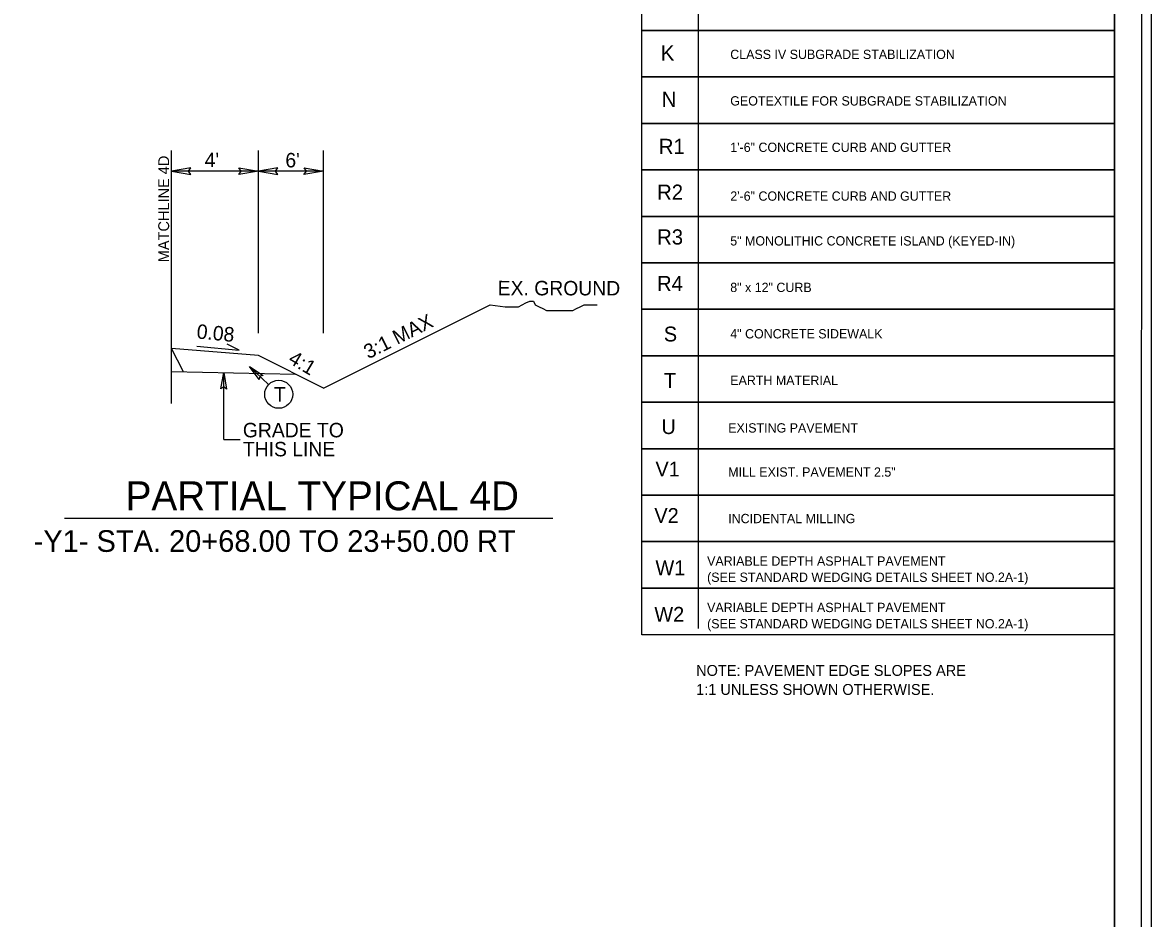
# Model space of a CAD drawing. Extents: x 2320980 to 2456309, y 595047 to 606177.
# Drawn here: x 2455941.7 to 2456045.5, y 596577.9 to 596660.3 of the extents above; entities that cross this region are included whole.
import ezdxf

# ---------------------------------------------------------------- set-up
doc = ezdxf.new("R2010")
doc.units = 0
for name, color, linetype in [('Matchline', 7, 'Continuous'), ('Matchline Text', 7, 'Continuous'), ('Old_Level_1', 7, 'Continuous'), ('Old_Level_2', 7, 'Continuous'), ('Old_Level_20', 7, 'Continuous'), ('Old_Level_21', 7, 'Continuous'), ('Old_Level_3', 7, 'Continuous'), ('Prop Dimension', 7, 'Continuous'), ('Prop Dimension Text', 7, 'Continuous'), ('Prop Pavement Schedule Description CELL', 7, 'Continuous'), ('Sheet Plan CELL', 7, 'Continuous'), ('Sheet Plot Border Inside CELL', 7, 'Continuous'), ('Sheet Plot Border Outside CELL', 7, 'Continuous'), ('Typical Pavement Slope CELL', 7, 'Continuous'), ('Typical Slope Point Local CELL', 7, 'Continuous'), ('Typical Terminator CELL', 7, 'Continuous')]:
    doc.layers.add(name, color=color, linetype=linetype)

msp = doc.modelspace()

# ---------------------------------------------------------------- linework, layer by layer
at = {"layer": 'Matchline'}
msp.add_line((2455955.37, 596625.29), (2455955.37, 596648.55), dxfattribs=at)
at = {"layer": 'Old_Level_21'}
for p, q in [((2455955.37, 596631.74), (2455955.37, 596648.55)), ((2455963.37, 596631.74), (2455963.37, 596648.55)), ((2455969.37, 596631.74), (2455969.37, 596648.55)), ((2455963.37, 596646.67), (2455955.37, 596646.67)), ((2455969.37, 596646.67), (2455963.37, 596646.67)), ((2455960.18, 596621.98), (2455961.69, 596621.98))]:
    msp.add_line(p, q, dxfattribs=at)
at = {"layer": 'Old_Level_3'}
msp.add_line((2455945.54, 596614.73), (2455990.46, 596614.73), dxfattribs=at)
at = {"layer": 'Prop Dimension'}
msp.add_line((2456003.83, 596698.09), (2456003.83, 596604.59), dxfattribs=at)
for points in [[(2455998.64, 596663.88), (2456042.11, 596663.88), (2456042.11, 596659.6), (2455998.64, 596659.6)], [(2455998.64, 596659.6), (2456042.11, 596659.6), (2456042.11, 596655.33), (2455998.64, 596655.33)], [(2455998.64, 596655.33), (2456042.11, 596655.33), (2456042.11, 596651.05), (2455998.64, 596651.05)], [(2455998.64, 596651.05), (2456042.11, 596651.05), (2456042.11, 596646.78), (2455998.64, 596646.78)], [(2455998.64, 596646.78), (2456042.11, 596646.78), (2456042.11, 596642.5), (2455998.64, 596642.5)], [(2455998.64, 596642.5), (2456042.11, 596642.5), (2456042.11, 596638.22), (2455998.64, 596638.22)], [(2455998.64, 596638.22), (2456042.11, 596638.22), (2456042.11, 596633.95), (2455998.64, 596633.95)], [(2455998.64, 596633.95), (2456042.11, 596633.95), (2456042.11, 596629.67), (2455998.64, 596629.67)], [(2455998.64, 596629.67), (2456042.11, 596629.67), (2456042.11, 596625.4), (2455998.64, 596625.4)], [(2455998.64, 596625.4), (2456042.11, 596625.4), (2456042.11, 596621.12), (2455998.64, 596621.12)], [(2455998.64, 596621.12), (2456042.11, 596621.12), (2456042.11, 596616.84), (2455998.64, 596616.84)], [(2455998.64, 596616.84), (2456042.11, 596616.84), (2456042.11, 596612.57), (2455998.64, 596612.57)], [(2455998.64, 596612.57), (2456042.11, 596612.57), (2456042.11, 596608.29), (2455998.64, 596608.29)], [(2455998.64, 596608.29), (2456042.11, 596608.29), (2456042.11, 596604.01), (2455998.64, 596604.01)]]:
    msp.add_lwpolyline(points, close=True, dxfattribs=at)
at = {"layer": 'Prop Dimension Text'}
for p, q in [((2455964.3, 596627.02), (2455962.55, 596628.7)), ((2455960.18, 596621.98), (2455960.18, 596628.12))]:
    msp.add_line(p, q, dxfattribs=at)
msp.add_lwpolyline([(2455957.7, 596630.56), (2455961.59, 596630.19), (2455960.49, 596630.75)], dxfattribs=at)
msp.add_circle((2455965.24, 596626.13), 1.29, dxfattribs=at)
at = {"layer": 'Prop Pavement Schedule Description CELL'}
msp.add_line((2455998.64, 596604.01), (2455998.64, 596604.01), dxfattribs=at)
at = {"layer": 'Sheet Plan CELL'}
for points in [[(2456042.11, 596737.08), (2455742.1, 596737.08), (2455742.1, 596527.08), (2456042.11, 596527.08)], [(2455742.1, 596527.08), (2455742.1, 596737.07), (2456002.1, 596737.08), (2456002.1, 596707.07), (2456042.11, 596707.06), (2456042.11, 596527.08)]]:
    msp.add_lwpolyline(points, close=True, dxfattribs=at)
at = {"layer": 'Sheet Plot Border Inside CELL'}
msp.add_lwpolyline([(2455711.41, 596526.57), (2456044.6, 596526.58), (2456044.61, 596737.57), (2455711.41, 596737.57)], close=True, dxfattribs=at)
at = {"layer": 'Sheet Plot Border Outside CELL'}
msp.add_lwpolyline([(2455708.81, 596522.57), (2456045.51, 596522.57), (2456045.51, 596741.57), (2455708.81, 596741.57)], close=True, dxfattribs=at)
at = {"layer": 'Typical Pavement Slope CELL'}
for p, q in [((2455963.37, 596629.69), (2455955.37, 596630.34)), ((2455956.48, 596628.19), (2455955.37, 596630.34)), ((2455955.37, 596628.22), (2455966.78, 596627.99))]:
    msp.add_line(p, q, dxfattribs=at)
at = {"layer": 'Typical Slope Point Local CELL'}
for q in [(2455984.7, 596634.36), (2455963.37, 596629.69)]:
    msp.add_line((2455969.37, 596626.69), q, dxfattribs=at)
msp.add_lwpolyline([(2455984.7, 596634.36), (2455986.08, 596634.19), (2455986.43, 596634.19), (2455986.95, 596634.19), (2455987.29, 596634.19), (2455987.64, 596634.36), (2455987.98, 596634.53), (2455988.33, 596634.71), (2455988.67, 596634.71), (2455988.84, 596634.36), (2455989.19, 596634.19), (2455989.53, 596634.01), (2455989.88, 596633.84), (2455990.22, 596633.84), (2455990.57, 596633.84), (2455990.91, 596633.84), (2455991.26, 596633.84), (2455991.6, 596633.84), (2455991.95, 596633.84), (2455992.29, 596633.84), (2455992.64, 596634.01), (2455992.98, 596634.19), (2455993.33, 596634.36), (2455993.85, 596634.36), (2455994.19, 596634.36), (2455994.54, 596634.36)], dxfattribs=at)
at = {"layer": 'Typical Terminator CELL'}
for points in [[(2455957.16, 596646.98), (2455955.37, 596646.67), (2455957.17, 596646.35), (2455956.94, 596646.67)], [(2455961.57, 596646.98), (2455963.37, 596646.67), (2455961.56, 596646.35), (2455961.79, 596646.67)], [(2455965.16, 596646.98), (2455963.37, 596646.67), (2455965.17, 596646.35), (2455964.94, 596646.67)], [(2455967.57, 596646.98), (2455969.37, 596646.67), (2455967.56, 596646.35), (2455967.79, 596646.67)], [(2455963.45, 596627.48), (2455962.55, 596628.7), (2455963.82, 596627.85), (2455963.5, 596627.79)], [(2455959.92, 596626.62), (2455960.18, 596628.12), (2455960.44, 596626.61), (2455960.18, 596626.81)]]:
    msp.add_lwpolyline(points, close=True, dxfattribs=at)

# ---------------------------------------------------------------- texts
at = {"layer": 'Matchline Text'}
msp.add_text('MATCHLINE 4D', height=1, rotation=90, dxfattribs=at).set_placement((2455955.16, 596638.28))
at = {"layer": 'Old_Level_1'}
msp.add_text('EX. GROUND', height=1.33, rotation=359.9103, dxfattribs=at).set_placement((2455985.38, 596635.24))
at = {"layer": 'Old_Level_2'}
for s, height, p in [('PARTIAL TYPICAL 4D', 2.66, (2455951.16, 596615.46)), ('-Y1- STA. 20+68.00 TO 23+50.00 RT', 1.995, (2455942.7, 596611.63))]:
    msp.add_text(s, height=height, dxfattribs=at).set_placement(p)
at = {"layer": 'Old_Level_20'}
msp.add_text('T', height=1.33, dxfattribs=at).set_placement((2455964.8, 596625.46))
at = {"layer": 'Old_Level_21'}
for s, p in [("4'", (2455958.43, 596647.03)), ("6'", (2455965.85, 596647.01)), ('GRADE TO', (2455961.94, 596622.17)), ('THIS LINE', (2455961.94, 596620.42))]:
    msp.add_text(s, height=1.33, dxfattribs=at).set_placement(p)
for s, rotation, p in [('3:1 MAX', 26.5659, (2455973.48, 596629.34)), ('0.08', 354.6583, (2455957.65, 596631.27)), ('4:1', 329.3616, (2455966.02, 596629.08))]:
    msp.add_text(s, height=1.33, rotation=rotation, dxfattribs=at).set_placement(p)
at = {"layer": 'Prop Pavement Schedule Description CELL'}
for s, height, p in [('K', 1.4, (2456000.38, 596656.83)), ('CLASS IV SUBGRADE STABILIZATION', 0.8552, (2456006.77, 596656.98)), ('N', 1.4, (2456000.47, 596652.56)), ('GEOTEXTILE FOR SUBGRADE STABILIZATION', 0.8552, (2456006.77, 596652.7)), ('R1', 1.397, (2456000.2, 596648.24)), ('1\'-6" CONCRETE CURB AND GUTTER', 0.8552, (2456006.77, 596648.43)), ('R2', 1.397, (2456000.04, 596644.03)), ('2\'-6" CONCRETE CURB AND GUTTER', 0.8552, (2456006.77, 596643.94)), ('R3', 1.397, (2456000.04, 596639.91)), ('5" MONOLITHIC CONCRETE ISLAND (KEYED-IN)', 0.8552, (2456006.77, 596639.82)), ('R4', 1.397, (2456000.03, 596635.63)), ('8" x 12" CURB', 0.8552, (2456006.77, 596635.54)), ('S', 1.37, (2456000.66, 596630.99)), ('4" CONCRETE SIDEWALK', 0.8552, (2456006.77, 596631.27)), ('T', 1.37, (2456000.66, 596626.71)), ('EARTH MATERIAL', 0.8552, (2456006.77, 596626.99)), ('U', 1.37, (2456000.44, 596622.47)), ('EXISTING PAVEMENT', 0.8552, (2456006.58, 596622.61)), ('V1', 1.368, (2455999.89, 596618.57)), ('MILL EXIST. PAVEMENT 2.5"', 0.8552, (2456006.58, 596618.55)), ('V2', 1.368, (2455999.79, 596614.29)), ('INCIDENTAL MILLING', 0.8552, (2456006.58, 596614.27)), ('VARIABLE DEPTH ASPHALT PAVEMENT', 0.8552, (2456004.64, 596610.36)), ('W1', 1.368, (2455999.89, 596609.48)), ('(SEE STANDARD WEDGING DETAILS SHEET NO.2A-1)', 0.8552, (2456004.64, 596608.87)), ('VARIABLE DEPTH ASPHALT PAVEMENT', 0.8552, (2456004.64, 596606.09)), ('W2', 1.368, (2455999.79, 596605.2)), ('(SEE STANDARD WEDGING DETAILS SHEET NO.2A-1)', 0.8552, (2456004.64, 596604.59)), ('NOTE: PAVEMENT EDGE SLOPES ARE', 0.9998, (2456003.63, 596600.22)), ('1:1 UNLESS SHOWN OTHERWISE.', 0.9998, (2456003.63, 596598.47))]:
    msp.add_text(s, height=height, dxfattribs=at).set_placement(p)

doc.saveas('drawing.dxf')
